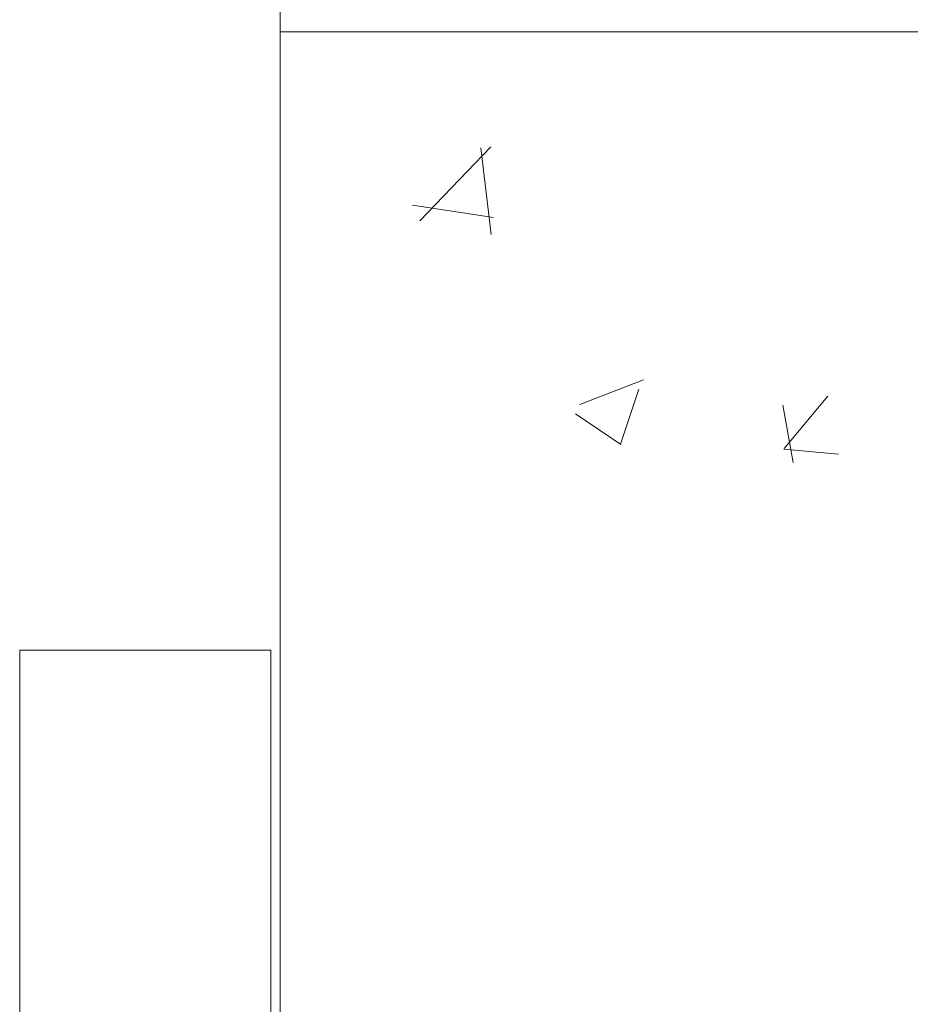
# Model space of a CAD drawing. Header units: feet. Extents: x 8 to 127, y 6 to 90.
# Tile 298 of 538: x 45.893 to 46.141, y 50.129 to 50.403. Entities that reach past the tile are written whole.
import ezdxf

# ---------------------------------------------------------------- set-up
doc = ezdxf.new("R2010")
doc.units = ezdxf.units.FT
doc.header["$MEASUREMENT"] = 0
for name, color, linetype in [('Alvenaria', 7, 'Continuous'), ('FINA', 7, 'Continuous'), ('MOBILIÁRIO2', 250, 'Continuous'), ('NO ESPESSURA', 250, 'Continuous')]:
    doc.layers.add(name, color=color, linetype=linetype)

msp = doc.modelspace()

# ---------------------------------------------------------------- linework, layer by layer
at = {"layer": 'Alvenaria', "lineweight": 5}
msp.add_line((45.96522, 50.02504), (45.96522, 51.40004), dxfattribs=at)
at = {"layer": 'FINA', "linetype": 'Continuous', "lineweight": 5}
for p, q in [((45.96258, 50.22754), (45.89258, 50.22754)), ((45.89258, 50.22754), (45.89258, 50.02754)), ((45.96258, 50.02754), (45.96258, 50.22754))]:
    msp.add_line(p, q, dxfattribs=at)
at = {"layer": 'MOBILIÁRIO2', "lineweight": 5}
msp.add_line((47.46522, 50.40004), (45.96522, 50.40004), dxfattribs=at)
at = {"layer": 'NO ESPESSURA', "linetype": 'Continuous', "lineweight": 5}
for p, q in [((46.00419, 50.34732), (46.02398, 50.36794)), ((46.024, 50.34349), (46.02119, 50.36762)), ((46.00213, 50.35169), (46.02472, 50.34819)), ((46.04876, 50.2961), (46.06655, 50.30293)), ((46.06007, 50.28498), (46.06522, 50.30033)), ((46.1057, 50.2838), (46.11795, 50.29839)), ((46.04756, 50.29344), (46.06019, 50.28492)), ((46.10828, 50.27993), (46.10535, 50.29585)), ((46.10568, 50.28358), (46.12087, 50.28225))]:
    msp.add_line(p, q, dxfattribs=at)

doc.saveas('drawing.dxf')
